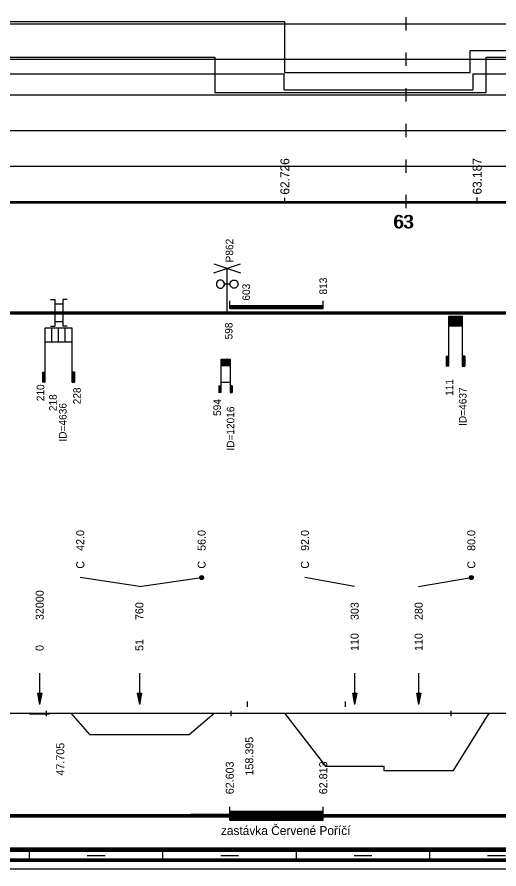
# Model space of a CAD drawing. Extents: x 2 to 10148, y 0 to 380.
# Drawn here: x 6512.2 to 6620.6, y 0 to 191.5 of the extents above; entities that cross this region are included whole.
import ezdxf

# ---------------------------------------------------------------- set-up
doc = ezdxf.new("R2010")
doc.units = 0
for name, color, linetype in [('CARA_S_OBJEKTY', 7, 'Continuous'), ('KRIV1_CARA', 7, 'Continuous'), ('KRIV1_TEXT', 7, 'Continuous'), ('L_OBJEKTY_TEXT', 7, 'Continuous'), ('L_OBJEKTY_TVAR', 7, 'Continuous'), ('OBJEKTY_TEXT', 7, 'Continuous'), ('OBJEKTY_TVAR', 7, 'Continuous'), ('RAM', 7, 'Continuous'), ('RYCHL_A', 7, 'Continuous'), ('RYCHL_B', 7, 'Continuous'), ('RYCHL_C', 7, 'Continuous'), ('RYCHL_RASTR', 7, 'Continuous'), ('RYCHL_STAN', 7, 'Continuous'), ('STAN_CARA', 7, 'Continuous'), ('STANIC_ZMEN_V', 7, 'Continuous')]:
    doc.layers.add(name, color=color, linetype=linetype)

msp = doc.modelspace()

# ---------------------------------------------------------------- linework, layer by layer
for p, q in [((6563.97, 37.62), (6563.97, 36.43)), ((6585.97, 37.62), (6585.97, 36.43)), ((6518.75, 35.51), (6518.75, 34.32)), ((6560.26, 35.51), (6560.26, 34.32)), ((6609.76, 35.51), (6609.76, 34.32))]:
    msp.add_line(p, q)
at = {"layer": 'CARA_S_OBJEKTY'}
for p, q in [((5974.91, 125.25), (6872.96, 125.25)), ((5974.91, 125), (6872.96, 125)), ((5974.91, 124.75), (6872.96, 124.75))]:
    msp.add_line(p, q, dxfattribs=at)
at = {"layer": 'KRIV1_CARA'}
for p, q in [((5974.91, 35), (6872.96, 35)), ((6515.03, 35), (6515.03, 34.89)), ((6515.03, 34.89), (6519.53, 34.89)), ((6519.53, 34.89), (6519.53, 35)), ((6524.3, 35), (6528.5, 30.26)), ((6550.9, 30.26), (6556.5, 35)), ((6572.33, 35), (6581.53, 23.12)), ((6610.34, 22.14), (6618.34, 35)), ((6528.5, 30.26), (6550.9, 30.26)), ((6581.53, 23.12), (6594.66, 23.12)), ((6594.66, 23.12), (6594.66, 22.14)), ((6594.66, 22.14), (6610.34, 22.14))]:
    msp.add_line(p, q, dxfattribs=at)
at = {"layer": 'KRIV1_TEXT'}
for p, q in [((6539.7, 63.5), (6526.4, 65.5)), ((6539.7, 63.5), (6553.7, 65.5)), ((6588.1, 63.5), (6576.93, 65.5)), ((6602.5, 63.5), (6614.34, 65.5)), ((6517.28, 44), (6517.28, 42.2)), ((6517.28, 42.2), (6517.28, 40)), ((6539.7, 44), (6539.7, 42.2)), ((6539.7, 42.2), (6539.7, 40)), ((6588.1, 44), (6588.1, 42.2)), ((6588.1, 42.2), (6588.1, 40)), ((6602.5, 44), (6602.5, 42.2)), ((6602.5, 42.2), (6602.5, 40)), ((6516.78, 39.5), (6517.28, 37)), ((6516.78, 39.5), (6517.78, 39.5)), ((6516.88, 39.5), (6517.28, 37.5)), ((6516.98, 39.5), (6517.28, 38)), ((6517.08, 39.5), (6517.28, 38.5)), ((6517.18, 39.5), (6517.28, 39)), ((6517.28, 40), (6517.28, 37)), ((6517.78, 39.5), (6517.28, 37)), ((6517.68, 39.5), (6517.28, 37.5)), ((6517.58, 39.5), (6517.28, 38)), ((6517.48, 39.5), (6517.28, 38.5)), ((6517.38, 39.5), (6517.28, 39)), ((6517.28, 39.5), (6517.28, 39.5)), ((6517.28, 39.5), (6517.28, 39.5)), ((6539.2, 39.5), (6539.7, 37)), ((6539.2, 39.5), (6540.2, 39.5)), ((6539.3, 39.5), (6539.7, 37.5)), ((6539.4, 39.5), (6539.7, 38)), ((6539.5, 39.5), (6539.7, 38.5)), ((6539.6, 39.5), (6539.7, 39)), ((6539.7, 40), (6539.7, 37)), ((6540.2, 39.5), (6539.7, 37)), ((6540.1, 39.5), (6539.7, 37.5)), ((6540, 39.5), (6539.7, 38)), ((6539.9, 39.5), (6539.7, 38.5)), ((6539.8, 39.5), (6539.7, 39)), ((6539.7, 39.5), (6539.7, 39.5)), ((6539.7, 39.5), (6539.7, 39.5)), ((6587.6, 39.5), (6588.1, 37)), ((6587.6, 39.5), (6588.6, 39.5)), ((6587.7, 39.5), (6588.1, 37.5)), ((6587.8, 39.5), (6588.1, 38)), ((6587.9, 39.5), (6588.1, 38.5)), ((6588, 39.5), (6588.1, 39)), ((6588.1, 40), (6588.1, 37)), ((6588.6, 39.5), (6588.1, 37)), ((6588.5, 39.5), (6588.1, 37.5)), ((6588.4, 39.5), (6588.1, 38)), ((6588.3, 39.5), (6588.1, 38.5)), ((6588.2, 39.5), (6588.1, 39)), ((6588.1, 39.5), (6588.1, 39.5)), ((6588.1, 39.5), (6588.1, 39.5)), ((6602, 39.5), (6602.5, 37)), ((6602, 39.5), (6603, 39.5)), ((6602.1, 39.5), (6602.5, 37.5)), ((6602.2, 39.5), (6602.5, 38)), ((6602.3, 39.5), (6602.5, 38.5)), ((6602.4, 39.5), (6602.5, 39)), ((6602.5, 40), (6602.5, 37)), ((6603, 39.5), (6602.5, 37)), ((6602.9, 39.5), (6602.5, 37.5)), ((6602.8, 39.5), (6602.5, 38)), ((6602.7, 39.5), (6602.5, 38.5)), ((6602.6, 39.5), (6602.5, 39)), ((6602.5, 39.5), (6602.5, 39.5)), ((6602.5, 39.5), (6602.5, 39.5))]:
    msp.add_line(p, q, dxfattribs=at)
for centre, radius in [((6553.7, 65.5), 0.45), ((6553.7, 65.5), 0.3), ((6553.7, 65.5), 0.15), ((6614.34, 65.5), 0.45), ((6614.34, 65.5), 0.3), ((6614.34, 65.5), 0.15)]:
    msp.add_circle(centre, radius, dxfattribs=at)
at = {"layer": 'L_OBJEKTY_TVAR'}
for p, q in [((6519.69, 128), (6520.69, 128)), ((6520.69, 128), (6520.69, 122)), ((6520.69, 127), (6522.46, 127)), ((6522.46, 128), (6522.46, 122)), ((6523.46, 128), (6522.46, 128)), ((6560.02, 126), (6560.02, 127.67)), ((6560.02, 126.67), (6581.04, 126.67)), ((6560.02, 126.5), (6581.04, 126.5)), ((6581.04, 126), (6581.04, 127.67)), ((6560.02, 126.25), (6581.04, 126.25)), ((6560.02, 126), (6581.04, 126)), ((6520.69, 123.07), (6522.46, 123.07)), ((6519.69, 122), (6520.69, 122)), ((6523.46, 122), (6522.46, 122)), ((6560.02, 11), (6560.02, 14)), ((6581.04, 11), (6581.04, 14)), ((6581.04, 11), (6581.04, 14)), ((6239.32, 12.25), (6551.02, 12.25)), ((6239.32, 11.75), (6581.04, 11.75)), ((6560.02, 12.25), (6551.23, 12.25)), ((6560.02, 13), (6581.04, 13)), ((6560.02, 12.75), (6581.04, 12.75)), ((6560.02, 12.5), (6581.04, 12.5)), ((6560.02, 12), (6581.04, 12)), ((6560.02, 11.75), (6581.04, 11.75)), ((6560.02, 11.5), (6581.04, 11.5)), ((6560.02, 11.25), (6581.04, 11.25)), ((6560.02, 11), (6581.04, 11))]:
    msp.add_line(p, q, dxfattribs=at)
at = {"layer": 'OBJEKTY_TVAR'}
for p, q in [((6556.45, 134), (6562.45, 136)), ((6556.45, 136), (6562.45, 134)), ((6559.45, 125), (6559.45, 135)), ((6557.48, 132.25), (6557.29, 132.11)), ((6557.7, 132.34), (6557.48, 132.25)), ((6557.93, 132.38), (6557.7, 132.34)), ((6558.17, 132.34), (6557.93, 132.38)), ((6558.39, 132.25), (6558.17, 132.34)), ((6558.58, 132.11), (6558.39, 132.25)), ((6560.34, 132.11), (6560.53, 132.25)), ((6560.53, 132.25), (6560.75, 132.34)), ((6560.75, 132.34), (6560.99, 132.38)), ((6560.99, 132.38), (6561.22, 132.34)), ((6561.22, 132.34), (6561.44, 132.25)), ((6561.44, 132.25), (6561.63, 132.11)), ((6557.05, 131.7), (6557.02, 131.46)), ((6557.02, 131.46), (6557.05, 131.23)), ((6557.14, 131.92), (6557.05, 131.7)), ((6557.05, 131.23), (6557.14, 131.01)), ((6557.29, 132.11), (6557.14, 131.92)), ((6557.14, 131.01), (6557.29, 130.82)), ((6557.29, 130.82), (6557.48, 130.67)), ((6557.48, 130.67), (6557.7, 130.58)), ((6557.7, 130.58), (6557.93, 130.55)), ((6557.93, 130.55), (6558.17, 130.58)), ((6558.17, 130.58), (6558.39, 130.67)), ((6558.39, 130.67), (6558.58, 130.82)), ((6558.72, 131.92), (6558.58, 132.11)), ((6558.58, 130.82), (6558.72, 131.01)), ((6558.81, 131.7), (6558.72, 131.92)), ((6558.72, 131.01), (6558.81, 131.23)), ((6558.84, 131.46), (6558.81, 131.7)), ((6558.81, 131.23), (6558.84, 131.46)), ((6560.08, 131.46), (6558.84, 131.46)), ((6560.08, 131.46), (6560.11, 131.7)), ((6560.11, 131.23), (6560.08, 131.46)), ((6560.11, 131.7), (6560.2, 131.92)), ((6560.2, 131.01), (6560.11, 131.23)), ((6560.2, 131.92), (6560.34, 132.11)), ((6560.34, 130.82), (6560.2, 131.01)), ((6560.53, 130.67), (6560.34, 130.82)), ((6560.75, 130.58), (6560.53, 130.67)), ((6560.99, 130.55), (6560.75, 130.58)), ((6561.22, 130.58), (6560.99, 130.55)), ((6561.44, 130.67), (6561.22, 130.58)), ((6561.63, 130.82), (6561.44, 130.67)), ((6561.63, 132.11), (6561.78, 131.92)), ((6561.78, 131.01), (6561.63, 130.82)), ((6561.78, 131.92), (6561.87, 131.7)), ((6561.87, 131.23), (6561.78, 131.01)), ((6561.87, 131.7), (6561.9, 131.46)), ((6561.9, 131.46), (6561.87, 131.23)), ((6609.26, 124.25), (6612.26, 124.25)), ((6609.26, 113), (6609.26, 124.25)), ((6609.26, 124.17), (6612.26, 124.17)), ((6609.26, 124.1), (6612.26, 124.1)), ((6609.26, 124.02), (6612.26, 124.02)), ((6609.26, 123.95), (6612.26, 123.95)), ((6609.26, 123.87), (6612.26, 123.87)), ((6609.26, 123.8), (6612.26, 123.8)), ((6609.26, 123.72), (6612.26, 123.72)), ((6609.26, 123.65), (6612.26, 123.65)), ((6609.26, 123.57), (6612.26, 123.57)), ((6609.26, 123.5), (6612.26, 123.5)), ((6609.26, 123.42), (6612.26, 123.42)), ((6609.26, 123.35), (6612.26, 123.35)), ((6609.26, 123.27), (6612.26, 123.27)), ((6609.26, 123.2), (6612.26, 123.2)), ((6609.26, 123.12), (6612.26, 123.12)), ((6609.26, 123.05), (6612.26, 123.05)), ((6609.26, 122.97), (6612.26, 122.97)), ((6609.26, 122.9), (6612.26, 122.9)), ((6609.26, 122.82), (6612.26, 122.82)), ((6609.26, 122.75), (6612.26, 122.75)), ((6609.26, 122.67), (6612.26, 122.67)), ((6609.26, 122.6), (6612.26, 122.6)), ((6612.26, 124.25), (6612.26, 113)), ((6518.53, 109.41), (6518.53, 121.66)), ((6518.53, 121.66), (6524.53, 121.66)), ((6520.03, 118.48), (6520.03, 121.66)), ((6521.53, 118.48), (6521.53, 121.66)), ((6523.03, 118.48), (6523.03, 121.66)), ((6524.53, 121.66), (6524.53, 109.41)), ((6609.26, 122.52), (6612.26, 122.52)), ((6609.26, 122.45), (6612.26, 122.45)), ((6609.26, 122.37), (6612.26, 122.37)), ((6609.26, 122.3), (6612.26, 122.3)), ((6609.26, 122.22), (6612.26, 122.22)), ((6609.26, 122.15), (6612.26, 122.15)), ((6609.26, 122.07), (6612.26, 122.07)), ((6518.53, 118.48), (6524.53, 118.48)), ((6608.66, 115.25), (6608.66, 113)), ((6608.66, 115.25), (6609.26, 115.25)), ((6608.73, 115.25), (6608.73, 113)), ((6608.81, 115.25), (6608.81, 113)), ((6608.88, 115.25), (6608.88, 113)), ((6608.96, 115.25), (6608.96, 113)), ((6609.03, 115.25), (6609.03, 113)), ((6609.11, 115.25), (6609.11, 113)), ((6609.18, 115.25), (6609.18, 113)), ((6612.86, 115.25), (6612.26, 115.25)), ((6612.34, 115.25), (6612.34, 113)), ((6612.41, 115.25), (6612.41, 113)), ((6612.49, 115.25), (6612.49, 113)), ((6612.56, 115.25), (6612.56, 113)), ((6612.64, 115.25), (6612.64, 113)), ((6612.71, 115.25), (6612.71, 113)), ((6612.79, 115.25), (6612.79, 113)), ((6612.86, 115.25), (6612.86, 113)), ((6558.09, 107.09), (6558.09, 114.59)), ((6558.09, 114.59), (6560.09, 114.59)), ((6558.09, 114.54), (6560.09, 114.54)), ((6558.09, 114.49), (6560.09, 114.49)), ((6558.09, 114.44), (6560.09, 114.44)), ((6558.09, 114.39), (6560.09, 114.39)), ((6558.09, 114.34), (6560.09, 114.34)), ((6558.09, 114.29), (6560.09, 114.29)), ((6558.09, 114.24), (6560.09, 114.24)), ((6558.09, 114.19), (6560.09, 114.19)), ((6558.09, 114.14), (6560.09, 114.14)), ((6558.09, 114.09), (6560.09, 114.09)), ((6558.09, 114.04), (6560.09, 114.04)), ((6558.09, 113.99), (6560.09, 113.99)), ((6558.09, 113.94), (6560.09, 113.94)), ((6558.09, 113.89), (6560.09, 113.89)), ((6558.09, 113.84), (6560.09, 113.84)), ((6558.09, 113.79), (6560.09, 113.79)), ((6558.09, 113.74), (6560.09, 113.74)), ((6558.09, 113.69), (6560.09, 113.69)), ((6558.09, 113.64), (6560.09, 113.64)), ((6558.09, 113.59), (6560.09, 113.59)), ((6558.09, 113.54), (6560.09, 113.54)), ((6558.09, 113.49), (6560.09, 113.49)), ((6558.09, 113.44), (6560.09, 113.44)), ((6558.09, 113.39), (6560.09, 113.39)), ((6558.09, 113.34), (6560.09, 113.34)), ((6558.09, 113.29), (6560.09, 113.29)), ((6558.09, 113.24), (6560.09, 113.24)), ((6558.09, 113.19), (6560.09, 113.19)), ((6558.09, 113.14), (6560.09, 113.14)), ((6560.09, 114.59), (6560.09, 107.09)), ((6609.26, 113), (6608.66, 113)), ((6612.26, 113), (6612.86, 113)), ((6517.93, 111.66), (6517.93, 109.41)), ((6517.93, 111.66), (6518.53, 111.66)), ((6518, 111.66), (6518, 109.41)), ((6518.08, 111.66), (6518.08, 109.41)), ((6518.15, 111.66), (6518.15, 109.41)), ((6518.23, 111.66), (6518.23, 109.41)), ((6518.3, 111.66), (6518.3, 109.41)), ((6518.38, 111.66), (6518.38, 109.41)), ((6518.45, 111.66), (6518.45, 109.41)), ((6525.13, 111.66), (6524.53, 111.66)), ((6524.61, 111.66), (6524.61, 109.41)), ((6524.68, 111.66), (6524.68, 109.41)), ((6524.76, 111.66), (6524.76, 109.41)), ((6524.83, 111.66), (6524.83, 109.41)), ((6524.91, 111.66), (6524.91, 109.41)), ((6524.98, 111.66), (6524.98, 109.41)), ((6525.06, 111.66), (6525.06, 109.41)), ((6525.13, 111.66), (6525.13, 109.41)), ((6518.53, 109.41), (6517.93, 109.41)), ((6524.53, 109.41), (6525.13, 109.41)), ((6558.09, 109.4), (6560.09, 109.4)), ((6557.59, 108.59), (6558.09, 108.59)), ((6557.59, 108.59), (6557.59, 107.09)), ((6557.64, 108.59), (6557.64, 107.09)), ((6557.69, 108.59), (6557.69, 107.09)), ((6557.74, 108.59), (6557.74, 107.09)), ((6557.79, 108.59), (6557.79, 107.09)), ((6557.84, 108.59), (6557.84, 107.09)), ((6557.89, 108.59), (6557.89, 107.09)), ((6557.94, 108.59), (6557.94, 107.09)), ((6557.99, 108.59), (6557.99, 107.09)), ((6558.04, 108.59), (6558.04, 107.09)), ((6560.59, 108.59), (6560.09, 108.59)), ((6560.14, 108.59), (6560.14, 107.09)), ((6560.19, 108.59), (6560.19, 107.09)), ((6560.24, 108.59), (6560.24, 107.09)), ((6560.29, 108.59), (6560.29, 107.09)), ((6560.34, 108.59), (6560.34, 107.09)), ((6560.39, 108.59), (6560.39, 107.09)), ((6560.44, 108.59), (6560.44, 107.09)), ((6560.49, 108.59), (6560.49, 107.09)), ((6560.54, 108.59), (6560.54, 107.09)), ((6560.59, 108.59), (6560.59, 107.09)), ((6558.09, 107.09), (6557.59, 107.09)), ((6560.09, 107.09), (6560.59, 107.09))]:
    msp.add_line(p, q, dxfattribs=at)
at = {"layer": 'RAM'}
for p, q in [((5974.91, 4.75), (6872.96, 4.75)), ((5974.91, 4.5), (6872.96, 4.5)), ((5974.91, 4.25), (6872.96, 4.25)), ((5974.91, 4), (6872.96, 4)), ((6515, 2), (6515, 4)), ((6545, 2), (6545, 4)), ((6575, 2), (6575, 4)), ((6605, 2), (6605, 4)), ((5974.91, 2.25), (6872.96, 2.25)), ((5974.91, 2), (6872.96, 2)), ((6528, 3), (6532, 3)), ((6558, 3), (6562, 3)), ((6588, 3), (6592, 3)), ((6618, 3), (6622, 3)), ((5974.91, 1.75), (6872.96, 1.75)), ((5974.91, 0), (6872.96, 0))]:
    msp.add_line(p, q, dxfattribs=at)
at = {"layer": 'RYCHL_A'}
for p, q in [((6444.69, 182.5), (6556.69, 182.5)), ((6556.69, 182.5), (6556.69, 174.5)), ((6617.69, 174.5), (6617.69, 182.5)), ((6617.69, 182.5), (6661.19, 182.5)), ((6556.69, 174.5), (6617.69, 174.5))]:
    msp.add_line(p, q, dxfattribs=at)
at = {"layer": 'RYCHL_B'}
for p, q in [((6369.44, 178.75), (6572.28, 178.75)), ((6572.28, 175.14), (6572.28, 178.75)), ((6614.69, 178.75), (6614.69, 175.14)), ((6614.69, 178.75), (6719.4, 178.75)), ((6572.28, 175.14), (6614.69, 175.14))]:
    msp.add_line(p, q, dxfattribs=at)
at = {"layer": 'RYCHL_C'}
for p, q in [((6446.12, 190.5), (6572.33, 190.5)), ((6572.33, 190.5), (6572.33, 179)), ((6614.06, 184), (6718.65, 184)), ((6614.06, 179), (6614.06, 184)), ((6572.33, 179), (6614.06, 179))]:
    msp.add_line(p, q, dxfattribs=at)
at = {"layer": 'RYCHL_RASTR'}
for p, q in [((6599.69, 188.5), (6599.69, 191.5)), ((5971.21, 190), (6871.33, 190)), ((5971.5, 182), (6871.56, 182)), ((6599.69, 180.5), (6599.69, 183.5)), ((6599.69, 172.5), (6599.69, 175.5)), ((5971.78, 174), (6873.11, 174)), ((6599.69, 164.5), (6599.69, 167.5)), ((5971.77, 166), (6873.11, 166)), ((6599.69, 156.5), (6599.69, 159.5)), ((5971.78, 158), (6873.11, 158)), ((6599.69, 148.5), (6599.69, 151.5)), ((5974.91, 150), (6872.96, 150)), ((5974.91, 149.75), (6872.96, 149.75))]:
    msp.add_line(p, q, dxfattribs=at)
at = {"layer": 'STAN_CARA'}
for p, q in [((6301.19, 12.25), (6798.19, 12.25)), ((6301.19, 12), (6798.19, 12)), ((6301.19, 12), (6798.19, 12)), ((6301.19, 11.75), (6798.19, 11.75))]:
    msp.add_line(p, q, dxfattribs=at)
at = {"layer": 'STANIC_ZMEN_V'}
for p, q in [((6572.42, 150.13), (6572.42, 150.88)), ((6615.65, 150.15), (6615.65, 150.9))]:
    msp.add_line(p, q, dxfattribs=at)

# ---------------------------------------------------------------- texts
at = {"layer": 'KRIV1_TEXT'}
for s, p in [('42.0', (6527.3, 71.5)), ('56.0', (6554.6, 71.5)), ('92.0', (6577.83, 71.5)), ('80.0', (6615.24, 71.5)), ('C', (6527.3, 67.5)), ('C', (6554.6, 67.5)), ('C', (6577.83, 67.5)), ('C', (6615.24, 67.5)), ('32000', (6518.18, 55.95)), ('760', (6540.6, 55.95)), ('303', (6589, 55.95)), ('280', (6603.4, 55.95)), ('110', (6589, 49)), ('110', (6603.4, 49)), ('0', (6518.18, 49)), ('51', (6540.6, 49)), ('158.395', (6565.32, 21)), ('47.705', (6522.82, 21))]:
    msp.add_text(s, height=1.8, rotation=90, dxfattribs=at).set_placement(p)
at = {"layer": 'L_OBJEKTY_TEXT'}
for s, height, p in [('813', 1.7, (6581.89, 129.13)), ('603', 1.7, (6564.57, 127.75)), ('210', 1.7, (6518.32, 105.14)), ('228', 1.7, (6526.52, 104.44)), ('62.603', 1.8, (6560.92, 16.8)), ('62.813', 1.8, (6581.94, 16.8)), ('62.813', 1.8, (6581.94, 16.8))]:
    msp.add_text(s, height=height, rotation=90, dxfattribs=at).set_placement(p)
msp.add_text('zastávka Červené Poříčí', height=2, dxfattribs=at).set_placement((6558.04, 7.63))
at = {"layer": 'OBJEKTY_TEXT'}
for s, p in [('P862', (6560.8, 136.35)), ('598', (6560.64, 119.04)), ('111', (6610.26, 106.33)), ('ID=4637', (6613.26, 99.59)), ('218', (6521.12, 102.9)), ('594', (6558.05, 101.83)), ('ID=4636', (6523.33, 96.07)), ('ID=12016', (6561.05, 94.03))]:
    msp.add_text(s, height=1.7, rotation=90, dxfattribs=at).set_placement(p)
at = {"layer": 'RYCHL_STAN'}
for p in [(6596.75, 144), (6597, 144)]:
    msp.add_text('63', height=3, dxfattribs=at).set_placement(p)
at = {"layer": 'STANIC_ZMEN_V'}
for s, p in [('62.726', (6573.42, 151.58)), ('63.187', (6616.65, 151.6))]:
    msp.add_text(s, height=2, rotation=90, dxfattribs=at).set_placement(p)

doc.saveas('drawing.dxf')
